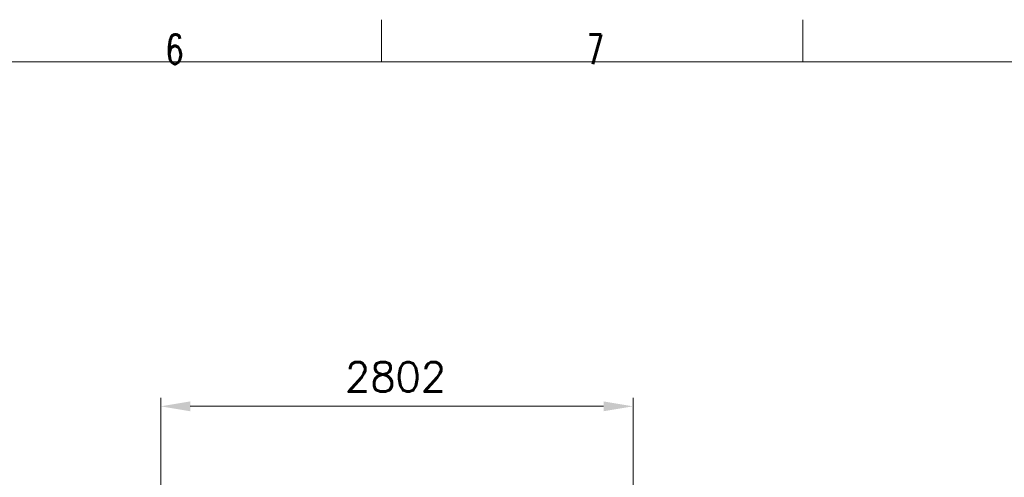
# Model space of a CAD drawing. Header units: inches. Extents: x 0 to 29700, y -16 to 21000.
# Tile 302 of 376: x 12703 to 18545, y 18281 to 21000. Entities that reach past the tile are written whole.
import ezdxf

# ---------------------------------------------------------------- set-up
doc = ezdxf.new("R2010")
doc.units = ezdxf.units.IN
doc.layers.add('210', color=7, linetype='Continuous', true_color=0xffffff)
doc.layers.add('254', color=7, linetype='Continuous', true_color=0xffffff)
doc.styles.add('latin_extended', font='simplex.shx')
doc.dimstyles.get("Standard").update_dxf_attribs({"dimtxt": 0.18, "dimasz": 0.18, "dimexe": 0.18, "dimexo": 0.0625, "dimgap": 0.09, "dimtad": 0, "dimtih": 1, "dimtoh": 1, "dimdec": 4, "dimzin": 0, "dimdsep": 46, "dimtxsty": 'Standard', "dimcen": 0.09, "dimadec": 0, "dimazin": 0, "dimtfac": 1, "dimtdec": 4, "dimtofl": 0, "dimtmove": 0, "dimatfit": 3, "dimfxl": 1, "dimtolj": 1, "dimtzin": 0, "dimarcsym": 0})

# ---------------------------------------------------------------- blocks, each defined once
blk = doc.blocks.new('_U4')
at = {"layer": '254', "color": 3, "linetype": 'Continuous', "lineweight": 13, "transparency": 16777216}
for p, q in [((13540.1, 16100.9), (13540.1, 18753.2)), ((16342.1, 14881.3), (16342.1, 18753.2)), ((13715.1, 18703.2), (16167.1, 18703.2))]:
    blk.add_line(p, q, dxfattribs=at)
at = {"layer": '254', "color": 3, "transparency": 16777216}
for points in [[(13715.1, 18732.4), (13715.1, 18674), (13540.1, 18703.2)], [(16167.1, 18674), (16167.1, 18732.4), (16342.1, 18703.2)]]:
    blk.add_solid(points, dxfattribs=at)
at = {"layer": 'Defpoints', "color": 0, "transparency": 16777216}
for p in [(16342.1, 18703.2), (13540.1, 16050.9), (16342.1, 14831.3)]:
    blk.add_point(p, dxfattribs=at)
at = {"layer": '254', "color": 2, "lineweight": 13, "transparency": 16777216, "insert": (14632.8, 18965.7), "char_height": 175, "attachment_point": 1, "style": 'latin_extended'}
blk.add_mtext('\\A1;2802', dxfattribs=at)

msp = doc.modelspace()

# ---------------------------------------------------------------- linework, layer by layer
at = {"layer": '210', "color": 7, "linetype": 'Continuous', "lineweight": 18}
for p, q in [((14850, 20750), (14850, 21000)), ((17350, 20750), (17350, 21000)), ((250, 20750), (29450, 20750))]:
    msp.add_line(p, q, dxfattribs=at)

# ---------------------------------------------------------------- texts
at = {"layer": '210', "color": 211, "linetype": 'Continuous', "lineweight": 18, "char_height": 175, "attachment_point": 7, "line_spacing_factor": 0.963855, "style": 'latin_extended'}
for s, insert in [('\\W0.7067;6', (13569.16, 20736.628)), ('\\W0.6563;7', (16069.16, 20736.628))]:
    msp.add_mtext(s, dxfattribs=dict(at, insert=insert))

# ---------------------------------------------------------------- dimensions: what is measured, and where the dimension line sits
at = {"layer": '254', "color": 2, "linetype": 'Continuous', "lineweight": 13}
dim = msp.add_linear_dim(base=(16342.127, 18703.192), p1=(13540.095, 16050.87), p2=(16342.127, 14831.252), dimstyle='Standard', override={"dimscale": 50, "dimtxt": 3.5, "dimasz": 3.5, "dimexe": 1, "dimexo": 1, "dimgap": 1.75, "dimtad": 1, "dimtih": 1, "dimtoh": 0, "dimdec": 0, "dimlfac": 1, "dimzin": 8, "dimdsep": 46, "dimlunit": 2, "dimtxsty": 'latin_extended', "dimsah": 1, "dimse1": 0, "dimse2": 0, "dimsd1": 0, "dimsd2": 0, "dimclrd": 3, "dimclre": 3, "dimclrt": 2, "dimtol": 0, "dimtm": -0.1, "dimtfac": 0.714286, "dimtdec": 3, "dimtofl": 1, "dimtmove": 0, "dimtzin": 8, "dimlwd": 13, "dimlwe": 13}, dxfattribs=at)
dim.commit()
dim.dimension.update_dxf_attribs({"geometry": '_U4', "text_midpoint": (14941.111, 18703.192), "dimtype": 160})

doc.saveas('drawing.dxf')
